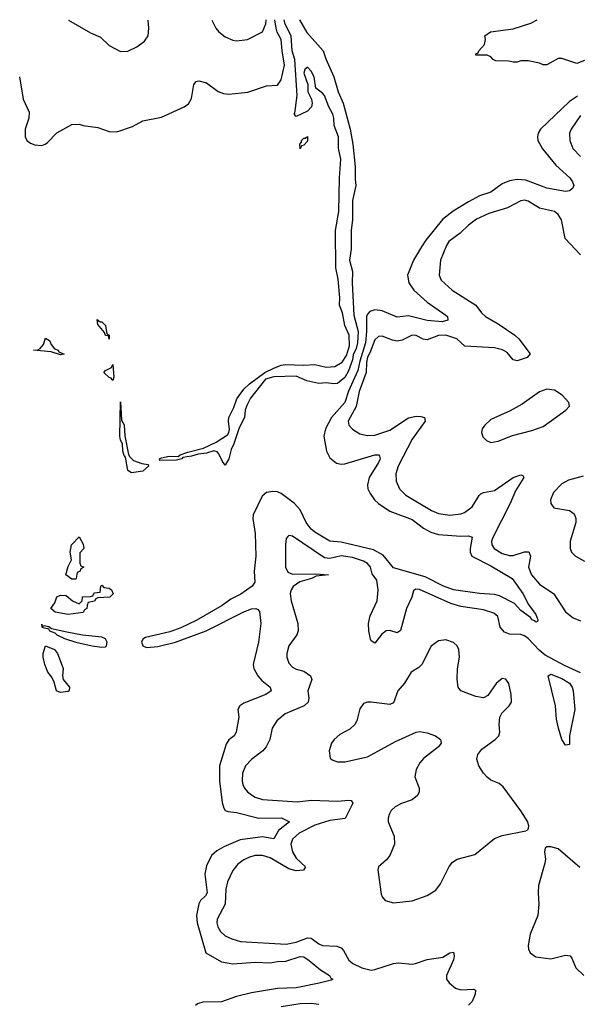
# Model space of a CAD drawing. Header units: inches. Extents: x 1954678 to 2060271, y 904822 to 1016299.
# Tile 322 of 403: x 2013431 to 2016412, y 1011035 to 1016296. Entities that reach past the tile are written whole.
import ezdxf

# ---------------------------------------------------------------- set-up
doc = ezdxf.new("R2010")
doc.units = ezdxf.units.IN
doc.header["$MEASUREMENT"] = 0
doc.layers.add('C0011', color=7, linetype='Continuous')

msp = doc.modelspace()

# ---------------------------------------------------------------- linework, layer by layer
at = {"layer": 'C0011', "color": 5}
for points, elevation in [([(2013430.2, 1015990.2), (2013450, 1015871.3), (2013482, 1015802), (2013480.5, 1015770), (2013460.4, 1015710), (2013461.6, 1015670), (2013470.4, 1015650.4), (2013490, 1015636.3), (2013512.3, 1015627.7), (2013550, 1015624), (2013568, 1015630), (2013580.2, 1015639.8), (2013630, 1015691), (2013710, 1015736), (2013750, 1015737.3), (2013770.5, 1015730.5), (2013850, 1015719.5), (2013910, 1015697.7), (2013950, 1015697.2), (2014035.2, 1015724.8), (2014090, 1015754.4), (2014190, 1015774), (2014310.6, 1015829.4), (2014333.2, 1015846.8), (2014350, 1015874.8), (2014363.1, 1015950), (2014374.3, 1015965.7), (2014390, 1015968.9), (2014430, 1015957.8), (2014492.5, 1015912.5), (2014521.8, 1015901.8), (2014550, 1015898.1), (2014651.6, 1015908.4), (2014750, 1015941.8), (2014810, 1015946.5), (2014830, 1015974.7), (2014847.9, 1016052.1), (2014833.7, 1016130), (2014829.8, 1016189.8), (2014808.2, 1016228.2), (2014802, 1016250), (2014796.1, 1016294.2)], 360), ([(2013693, 1016293), (2013810, 1016226), (2013863.1, 1016203.1), (2013910, 1016157.3), (2013970, 1016124.9), (2014010, 1016128.2), (2014057.2, 1016150), (2014098.8, 1016181.2), (2014118.4, 1016210), (2014121.7, 1016250), (2014118.9, 1016293.6)], 380), ([(2014927.8, 1016294.3), (2014966.4, 1016226.4), (2015053.7, 1016130), (2015067.3, 1016087.3), (2015111, 1015991), (2015134.4, 1015910), (2015161.2, 1015850), (2015198.6, 1015710), (2015212.9, 1015630), (2015224.7, 1015510), (2015224.2, 1015444.2), (2015228.7, 1015410), (2015211.4, 1015330), (2015211.2, 1015228.8), (2015203.7, 1015170), (2015202.6, 1015070), (2015194.9, 1015010), (2015210.2, 1014950), (2015208.5, 1014890), (2015217, 1014717), (2015241.5, 1014630), (2015237.5, 1014570), (2015230, 1014538.4), (2015214.5, 1014505.5), (2015210, 1014478), (2015190, 1014420.5), (2015170, 1014384.5), (2015130, 1014352.7), (2015110, 1014349.4), (2015070, 1014355.1), (2015030, 1014352.7), (2014965.8, 1014365.8), (2014910, 1014391.8), (2014790, 1014388), (2014744.9, 1014375.1), (2014666.1, 1014273.9), (2014645.8, 1014234.1), (2014637, 1014210), (2014633, 1014170), (2014605.5, 1014114.5), (2014577, 1014030), (2014561.4, 1013998.6), (2014550, 1013949), (2014530, 1013915.3), (2014515.5, 1013935.5), (2014496.9, 1013976.9), (2014487, 1013987), (2014470, 1013992), (2014430, 1013979.6), (2014384.9, 1013975.1), (2014350, 1013963.5), (2014302.8, 1013957.2), (2014298, 1013950), (2014270, 1013942.4), (2014181.2, 1013941.2), (2014179, 1013950), (2014190, 1013954), (2014230, 1013963), (2014278, 1013962), (2014288.7, 1013970), (2014330, 1013984.9), (2014413.8, 1014006.2), (2014482, 1014038), (2014541.7, 1014078.3), (2014549.6, 1014090), (2014553.1, 1014106.9), (2014547.3, 1014150), (2014549.5, 1014170), (2014576.3, 1014223.7), (2014592, 1014270), (2014630, 1014322), (2014659.5, 1014350), (2014742.7, 1014410), (2014790, 1014434.6), (2014830, 1014450.3), (2014850, 1014453.4), (2014950, 1014450.2), (2015010, 1014453.4), (2015070, 1014439.5), (2015116.4, 1014443.6), (2015154.8, 1014465.2), (2015177.8, 1014502.2), (2015188.2, 1014530), (2015193.8, 1014553.8), (2015192, 1014610), (2015170, 1014662), (2015157.6, 1014730), (2015140.7, 1014770), (2015142, 1014810), (2015134.7, 1014910), (2015121.7, 1014970), (2015119.7, 1015170), (2015136.9, 1015270), (2015140.4, 1015450), (2015148.2, 1015550), (2015135.6, 1015610), (2015136.2, 1015670), (2015112, 1015730), (2015111.6, 1015770), (2015106, 1015790), (2015083.6, 1015830), (2015060.7, 1015890), (2015050, 1015903.7), (2015015.3, 1015930), (2015005.2, 1015990), (2014990, 1016021.2), (2014970, 1016041.2), (2014956, 1016030), (2014950.8, 1016010), (2014972, 1015950), (2014972, 1015910), (2014990.9, 1015870.9), (2014994.8, 1015850), (2014991.3, 1015830), (2014970, 1015806), (2014910, 1015778), (2014898, 1015790), (2014903.1, 1015796.9), (2014914, 1015890), (2014902.7, 1016082.7), (2014888.2, 1016130), (2014882, 1016210), (2014850, 1016271.8), (2014845.7, 1016294.3)], 340), ([(2014458.5, 1016293.9), (2014480.5, 1016250), (2014496.3, 1016230), (2014530, 1016204.4), (2014570, 1016186), (2014590, 1016183), (2014650, 1016190.6), (2014730, 1016230.6), (2014746.8, 1016273.2), (2014748.8, 1016294.2)], 380), ([(2016450, 1016078), (2016410, 1016062), (2016328.9, 1016088.9), (2016310, 1016089), (2016250, 1016055.3), (2016230, 1016055.3), (2016210, 1016064), (2016150, 1016075.3), (2016110, 1016075.3), (2016090, 1016069), (2016070, 1016069), (2016045.4, 1016074.6), (2015976.4, 1016076.4), (2015963.1, 1016083.1), (2015950, 1016098), (2015930, 1016106), (2015870, 1016106), (2015870, 1016114), (2015882, 1016118), (2015886, 1016130), (2015916.4, 1016163.6), (2015922, 1016190), (2015918, 1016210), (2015948, 1016230), (2016070, 1016247.3), (2016163.1, 1016276.9), (2016198, 1016295.6)], 340), ([(2016413, 1015887), (2016370, 1015859), (2016215.8, 1015710), (2016203.8, 1015690), (2016199, 1015670), (2016201.8, 1015650), (2016225.9, 1015605.9), (2016297.7, 1015517.7), (2016372.6, 1015450), (2016387.4, 1015430), (2016394, 1015410), (2016387, 1015393), (2016370, 1015380.7), (2016350, 1015378), (2016250, 1015396.2), (2016137.6, 1015437.6), (2016090, 1015441.2), (2016050, 1015435), (2016010, 1015418.3), (2015950, 1015374.3), (2015890, 1015353.9), (2015830, 1015323), (2015748.1, 1015271.9), (2015691.7, 1015228.3), (2015602.4, 1015117.6), (2015578.6, 1015081.4), (2015536.6, 1015010), (2015505.2, 1014930), (2015511.9, 1014890), (2015537.8, 1014850), (2015610, 1014787.1), (2015710, 1014717.2), (2015718, 1014710), (2015720.3, 1014690), (2015690, 1014681.9), (2015610, 1014688.8), (2015510, 1014713.2), (2015450, 1014705.6), (2015370, 1014740.2), (2015330, 1014745.8), (2015303.5, 1014736.5), (2015290, 1014722.9), (2015285.4, 1014710), (2015285.9, 1014630), (2015280.6, 1014570), (2015249.4, 1014470.6), (2015239.3, 1014420.7), (2015189.1, 1014310.9), (2015170.2, 1014249.8), (2015098.5, 1014170), (2015066.5, 1014110), (2015057.7, 1014070), (2015071, 1013990), (2015090, 1013954.6), (2015125.8, 1013925.8), (2015150, 1013920.2), (2015170, 1013922), (2015329.5, 1013970), (2015352.7, 1013970), (2015358.4, 1013950), (2015350.1, 1013930), (2015299.5, 1013850), (2015290.1, 1013810), (2015292.7, 1013790), (2015304.1, 1013764.1), (2015328.4, 1013730), (2015349.2, 1013710), (2015409.6, 1013669.6), (2015530, 1013626), (2015590, 1013579.2), (2015630, 1013557.5), (2015670, 1013546.1), (2015790, 1013536.6), (2015830, 1013538.9), (2015850, 1013530.7), (2015840.2, 1013470), (2015840.2, 1013450), (2015849.2, 1013430), (2015950, 1013378.1), (2016063.6, 1013310), (2016120.7, 1013230), (2016151.4, 1013171.4), (2016190, 1013118.4), (2016201.6, 1013090), (2016199.5, 1013080.5), (2016190, 1013077), (2016184.8, 1013084.8), (2016170, 1013089.8), (2016161.2, 1013101.2), (2016110, 1013139.1), (2016077.1, 1013177.1), (2015996.7, 1013216.7), (2015970, 1013224), (2015890, 1013229.5), (2015749.8, 1013250), (2015696.5, 1013270), (2015599.2, 1013319.2), (2015430, 1013366.7), (2015375, 1013435), (2015323.3, 1013463.3), (2015150, 1013504.7), (2015090, 1013509.9), (2015010, 1013557.6), (2014990, 1013574.4), (2014962.7, 1013610), (2014930, 1013676.9), (2014900.4, 1013710), (2014830, 1013764.3), (2014810, 1013772.4), (2014784.5, 1013775.5), (2014750, 1013769.1), (2014727.5, 1013750), (2014679.8, 1013650), (2014678.5, 1013630), (2014690.2, 1013550), (2014694.7, 1013430), (2014685.5, 1013350), (2014688.6, 1013290), (2014674.1, 1013270), (2014613.6, 1013226.4), (2014560.7, 1013199.3), (2014514.7, 1013165.3), (2014375, 1013085), (2014293.4, 1013046.6), (2014234.2, 1013025.8), (2014104.8, 1012995.2), (2014090, 1012986.3), (2014082.5, 1012970), (2014089.6, 1012949.6), (2014110, 1012942.1), (2014170, 1012947.5), (2014264.8, 1012970), (2014428.1, 1013030), (2014630, 1013131.8), (2014670, 1013147.6), (2014693.4, 1013150), (2014704.6, 1013144.6), (2014713.1, 1013133.1), (2014720.7, 1013070), (2014707.6, 1012970), (2014680.2, 1012850), (2014683.6, 1012830), (2014704.4, 1012790), (2014725.8, 1012765.7), (2014770.4, 1012730), (2014776.4, 1012710), (2014746.7, 1012690), (2014630, 1012644), (2014607.9, 1012630), (2014596.9, 1012610), (2014602.6, 1012570), (2014589.2, 1012490), (2014578.3, 1012470), (2014550, 1012448.4), (2014534.6, 1012425.4), (2014500.1, 1012310), (2014499.5, 1012230), (2014514.2, 1012114.2), (2014522.4, 1012082.4), (2014530.7, 1012070.7), (2014545.9, 1012065.9), (2014590, 1012059.9), (2014710, 1012029.2), (2014830.9, 1012030.9), (2014873.1, 1012010), (2014815.5, 1011964.5), (2014790, 1011919.8), (2014730, 1011929.5), (2014610, 1011913.1), (2014523.4, 1011876.6), (2014485.5, 1011854.5), (2014456.8, 1011830), (2014430, 1011774.3), (2014421.8, 1011730), (2014432.9, 1011630), (2014424.5, 1011615.5), (2014398.1, 1011590), (2014388.4, 1011571.6), (2014376.4, 1011510), (2014380.5, 1011470), (2014426.2, 1011310), (2014510, 1011261.5), (2014570, 1011251.1), (2014690, 1011261.3), (2014770, 1011256.9), (2014810, 1011264.8), (2014853.4, 1011266.6), (2014930, 1011290.1), (2014950, 1011288.6), (2014978.8, 1011270), (2015039.1, 1011219.1), (2015088, 1011190), (2015094.9, 1011174.9), (2015104.7, 1011170), (2015095.9, 1011164.1), (2015032.1, 1011147.9), (2014910, 1011123.7), (2014810, 1011120.1), (2014670, 1011096.7), (2014590, 1011076.2), (2014510, 1011048.7), (2014410, 1011047), (2014381.7, 1011038.3), (2014371.7, 1011028.3)], 360), ([(2016430, 1015782.9), (2016379, 1015710), (2016370.2, 1015690), (2016371.6, 1015650), (2016387.9, 1015607.9), (2016430, 1015565)], 380), ([(2016430, 1015038.9), (2016346.9, 1015126.9), (2016326.9, 1015226.9), (2016310, 1015254), (2016289.7, 1015270), (2016210, 1015289.3), (2016150, 1015325.2), (2016130, 1015330.6), (2016110, 1015327.3), (2016039.6, 1015290), (2015939.4, 1015260.6), (2015872.9, 1015230), (2015830, 1015197.7), (2015785.7, 1015154.3), (2015726.2, 1015110), (2015712.4, 1015090), (2015680.9, 1015010), (2015674, 1014930), (2015684.1, 1014904.1), (2015743.6, 1014850), (2015870, 1014771.1), (2015900.2, 1014730), (2015920.8, 1014710), (2015990, 1014670.2), (2016077.7, 1014610), (2016100.2, 1014590), (2016160.5, 1014510), (2016144, 1014490), (2016090, 1014472.9), (2016070, 1014479.2), (2016036.9, 1014516.9), (2016012, 1014532), (2015970, 1014542), (2015811.4, 1014551.4), (2015767.7, 1014590), (2015710, 1014609.3), (2015670, 1014608.3), (2015610, 1014584.5), (2015588.7, 1014588.7), (2015550, 1014608.4), (2015530, 1014610.6), (2015476.7, 1014583.3), (2015450, 1014578.9), (2015423.6, 1014583.6), (2015370, 1014605.7), (2015350, 1014603.1), (2015330, 1014586), (2015303.9, 1014516.1), (2015290, 1014491.8), (2015284.6, 1014464.6), (2015284.4, 1014410), (2015245.7, 1014310), (2015230.8, 1014229.2), (2015188.2, 1014150), (2015191.5, 1014130), (2015210, 1014107.6), (2015250, 1014082.8), (2015290, 1014075), (2015330, 1014076.1), (2015410, 1014103.3), (2015510, 1014167.8), (2015550, 1014177.5), (2015576.3, 1014176.3), (2015594.9, 1014170), (2015598.3, 1014150), (2015530, 1014055.3), (2015453.8, 1013910), (2015441.7, 1013870), (2015443.2, 1013830), (2015462.3, 1013790), (2015496.1, 1013756.1), (2015633.5, 1013673.5), (2015670, 1013657.1), (2015730, 1013647.8), (2015790, 1013654.8), (2015810, 1013662), (2015850, 1013693.2), (2015886.8, 1013753.2), (2015897.2, 1013762.8), (2015910, 1013770.1), (2015970, 1013779.5), (2016070, 1013850.1), (2016110, 1013864.6), (2016120.5, 1013860.5), (2016127, 1013850), (2016081.7, 1013778.3), (2016053.8, 1013710), (2015959.9, 1013530), (2015954.1, 1013510), (2015955, 1013490), (2015967, 1013470), (2016010, 1013444.6), (2016050, 1013432.2), (2016070, 1013432.4), (2016130, 1013452.4), (2016153.5, 1013453.5), (2016161.6, 1013430), (2016152.2, 1013370), (2016167.6, 1013330), (2016210, 1013280.4), (2016287.4, 1013227.4), (2016350, 1013132.4), (2016390, 1013099.7), (2016430, 1013083.2)], 380), ([(2016442.9, 1013857.1), (2016364.8, 1013835.3), (2016330, 1013815.6), (2016285.6, 1013770), (2016269.4, 1013730), (2016270.2, 1013710), (2016287.6, 1013687.6), (2016370, 1013673.9), (2016395.3, 1013655.3), (2016404.3, 1013630), (2016404.5, 1013610), (2016374.5, 1013510), (2016374.2, 1013470), (2016382, 1013450), (2016402, 1013430), (2016450, 1013402.5)], 420), ([(2016430, 1012805.7), (2016344.6, 1012844.6), (2016241, 1012901), (2016207.8, 1012927.8), (2016150, 1012989.9), (2016130, 1013003.6), (2016110, 1013010.5), (2016050, 1013012.7), (2016023, 1013023), (2015999.9, 1013050), (2015987.8, 1013107.8), (2015965.5, 1013125.5), (2015910, 1013142.8), (2015790, 1013159.9), (2015735.8, 1013175.8), (2015568.1, 1013251.9), (2015546.9, 1013253.1), (2015536.2, 1013243.8), (2015526.9, 1013210), (2015499.3, 1013150), (2015466.9, 1013033.1), (2015450, 1013019.5), (2015410, 1013032.7), (2015390, 1013031), (2015366.9, 1013013.1), (2015330, 1012965.1), (2015310, 1012976.4), (2015306.5, 1012986.5), (2015298, 1013030), (2015296.6, 1013070), (2015304.8, 1013110), (2015342.5, 1013190), (2015347.5, 1013250), (2015340.7, 1013300.7), (2015315.2, 1013335.2), (2015307.3, 1013370), (2015290.8, 1013390), (2015270, 1013402), (2015210, 1013423.1), (2015150, 1013431.7), (2015090, 1013417.8), (2015061.1, 1013421.1), (2014890, 1013536.3), (2014870, 1013539.5), (2014864.6, 1013535.4), (2014856.7, 1013523.3), (2014852.7, 1013490), (2014853, 1013370), (2014864.2, 1013344.1), (2014890, 1013333.2), (2015014.7, 1013334.7), (2015082, 1013330), (2015016.7, 1013323.3), (2014990.6, 1013310), (2014928.4, 1013291.6), (2014893.4, 1013266.6), (2014882.2, 1013250), (2014876.6, 1013230), (2014882.3, 1013190), (2014917.7, 1013070), (2014919.8, 1013030), (2014912.6, 1013010), (2014870.2, 1012950), (2014859.3, 1012910), (2014859.3, 1012890), (2014870, 1012857.6), (2014890, 1012836.5), (2014910, 1012826.3), (2014950, 1012815.5), (2014986.7, 1012790), (2014992.9, 1012770), (2014971.5, 1012710), (2014976.8, 1012670), (2014974.2, 1012650), (2014951.6, 1012630), (2014850, 1012587.5), (2014805.2, 1012550), (2014780.7, 1012510), (2014769.2, 1012450), (2014749.2, 1012410), (2014730.7, 1012389.3), (2014670, 1012344), (2014638, 1012310), (2014622.7, 1012270), (2014621.1, 1012230), (2014624.9, 1012210), (2014632.9, 1012190), (2014648.9, 1012170), (2014670, 1012153.6), (2014690, 1012142.2), (2014730, 1012129.5), (2014916.4, 1012116.4), (2014990, 1012125.3), (2015130, 1012119.7), (2015190, 1012125.4), (2015204.2, 1012124.2), (2015212.6, 1012110), (2015172.2, 1012027.8), (2015090, 1012017.4), (2015010, 1011992.6), (2014925.1, 1011950), (2014890, 1011916.8), (2014881.2, 1011890), (2014890.1, 1011850), (2014910, 1011816.1), (2014959.1, 1011770), (2014948.3, 1011751.7), (2014910, 1011748.6), (2014870, 1011759.4), (2014770, 1011817.9), (2014730, 1011831), (2014690, 1011829.9), (2014659.2, 1011820.8), (2014630, 1011807.4), (2014596.8, 1011783.2), (2014570.2, 1011750), (2014542.2, 1011690), (2014533.2, 1011650), (2014529.1, 1011570.9), (2014487.5, 1011490), (2014485.6, 1011470), (2014490.2, 1011450), (2014504.8, 1011424.8), (2014530, 1011401.8), (2014564.8, 1011384.8), (2014611.3, 1011371.3), (2014856.7, 1011356.7), (2014910, 1011366.8), (2014970, 1011391.1), (2014990, 1011389), (2015030, 1011358.1), (2015050, 1011349.4), (2015126.3, 1011346.3), (2015150, 1011337.1), (2015163, 1011323), (2015191.7, 1011271.7), (2015213.1, 1011253.1), (2015261.1, 1011230), (2015310, 1011218.5), (2015330, 1011220.6), (2015430, 1011253.8), (2015456.4, 1011256.4), (2015530, 1011249.7), (2015547.4, 1011252.6), (2015610, 1011275.5), (2015693.2, 1011286.8), (2015730, 1011310.2), (2015750, 1011314), (2015753.6, 1011293.6), (2015750, 1011273.2), (2015712.6, 1011190), (2015713.1, 1011170), (2015727.2, 1011150), (2015760.8, 1011120.8), (2015790, 1011112.7), (2015856.8, 1011116.8), (2015868.2, 1011110), (2015866, 1011090), (2015850.4, 1011050), (2015830.4, 1011030)], 380), ([(2016426.1, 1011766.1), (2016310, 1011866.6), (2016270, 1011877), (2016250, 1011876), (2016241, 1011870), (2016236.3, 1011850), (2016242, 1011810), (2016239.5, 1011790), (2016204.9, 1011670), (2016202.3, 1011630), (2016207, 1011570), (2016200.6, 1011510), (2016160.2, 1011410), (2016149.1, 1011350), (2016151.4, 1011330), (2016160.3, 1011310), (2016190, 1011289.3), (2016270, 1011278.7), (2016350, 1011297), (2016373.5, 1011293.5), (2016382.4, 1011282.4), (2016403.5, 1011230), (2016447.8, 1011190)], 420), ([(2015030, 1011033.4), (2014990, 1011039.5), (2014930, 1011038), (2014830, 1011021.6)], 380)]:
    msp.add_lwpolyline(points, dxfattribs=dict(at, elevation=elevation))
for points, elevation in [([(2014930, 1015606), (2014928.7, 1015630), (2014938, 1015642), (2014938, 1015650), (2014950, 1015662), (2014958, 1015662), (2014970, 1015672), (2014970, 1015646), (2014950, 1015626), (2014938, 1015622)], 340), ([(2013862, 1014682), (2013870, 1014682), (2013890, 1014662), (2013898, 1014618), (2013910.7, 1014610), (2013910, 1014588), (2013906, 1014606), (2013890, 1014608), (2013884, 1014624), (2013850, 1014668), (2013846, 1014694)], 340), ([(2013650, 1014505.2), (2013600.4, 1014520.4), (2013506, 1014530), (2013528.7, 1014531.3), (2013540.4, 1014539.6), (2013559, 1014561), (2013570, 1014594), (2013590, 1014582), (2013599.6, 1014559.6), (2013618, 1014538), (2013638, 1014530), (2013641, 1014521), (2013670, 1014508)], 340), ([(2013930, 1014368), (2013920.4, 1014380.4), (2013910, 1014384), (2013882, 1014410), (2013890, 1014422), (2013923.1, 1014436.9), (2013930, 1014454), (2013934, 1014386)], 340), ([(2016250, 1014321.4), (2016210, 1014307.4), (2016118.1, 1014241.9), (2016053.4, 1014206.6), (2015950, 1014159.3), (2015917.7, 1014130), (2015904, 1014110), (2015899.5, 1014090), (2015907, 1014067), (2015926.7, 1014046.7), (2015950, 1014036.9), (2015990, 1014043.2), (2016065.4, 1014074.6), (2016170, 1014100.1), (2016230, 1014121.7), (2016351.5, 1014210), (2016369.7, 1014230), (2016366.9, 1014250), (2016331.9, 1014290), (2016290, 1014316)], 420), ([(2014030, 1013875.3), (2014010, 1013888), (2013998, 1013958), (2013990, 1013968), (2013983.7, 1013990), (2013981.2, 1014030), (2013969.6, 1014049.6), (2013967, 1014070), (2013970, 1014254), (2013975.3, 1014155.3), (2013990, 1014132), (2013992.8, 1014072.8), (2014013, 1013973), (2014019.8, 1013959.8), (2014040.4, 1013940.4), (2014084.1, 1013924.1), (2014119.1, 1013919.1), (2014120.7, 1013910), (2014090, 1013882.9)], 340), ([(2013710, 1013306), (2013678, 1013330), (2013690, 1013374), (2013708, 1013410), (2013702, 1013450), (2013709.2, 1013490), (2013750, 1013532), (2013770, 1013494), (2013774, 1013470), (2013752.7, 1013447.3), (2013752.7, 1013392.7), (2013758, 1013378), (2013774, 1013370), (2013758, 1013362), (2013752.7, 1013347.3), (2013738, 1013342), (2013734, 1013310), (2013730, 1013306)], 340), ([(2013690, 1013118), (2013622, 1013130), (2013598, 1013150), (2013619, 1013181), (2013630, 1013212), (2013650, 1013222), (2013679.6, 1013219.6), (2013714, 1013190), (2013750, 1013174), (2013766, 1013190), (2013767.3, 1013212.7), (2013810, 1013214), (2013822, 1013218), (2013830, 1013234), (2013862, 1013238), (2013866, 1013270), (2013870, 1013274), (2013882, 1013262), (2013910, 1013258), (2013922, 1013250), (2013931.1, 1013228.9), (2013914, 1013210), (2013850, 1013206), (2013838, 1013202), (2013831.6, 1013188.4), (2013798, 1013182), (2013792, 1013168), (2013791.3, 1013150), (2013778, 1013142), (2013770, 1013129.3)], 340), ([(2013550, 1013066), (2013549.1, 1013050), (2013577.6, 1013042.4), (2013584.4, 1013044.4), (2013590.4, 1013030), (2013619.9, 1013019.9), (2013630.2, 1013010), (2013670.2, 1012990), (2013731.6, 1012970), (2013819.5, 1012950), (2013870, 1012942.6), (2013890, 1012945.3), (2013895.2, 1012950), (2013899.9, 1012970), (2013890, 1012988.4), (2013870, 1012997.3), (2013768.1, 1013008.1), (2013683.1, 1013023.1), (2013601, 1013041), (2013588.2, 1013051.8), (2013562.8, 1013057.2), (2013552.3, 1013052.3)], 360), ([(2015710, 1012982.3), (2015670, 1012977.4), (2015631.3, 1012948.7), (2015582, 1012850), (2015565.5, 1012834.5), (2015524, 1012810), (2015489.4, 1012750.6), (2015453.5, 1012710), (2015430, 1012645.5), (2015410, 1012636.2), (2015310, 1012649.9), (2015290, 1012649.8), (2015270, 1012641.5), (2015250, 1012613.3), (2015233.8, 1012550), (2015222.6, 1012530), (2015195.5, 1012504.5), (2015143, 1012477), (2015112.3, 1012450), (2015098.6, 1012430), (2015086.5, 1012390), (2015090.3, 1012350.3), (2015101.1, 1012341.1), (2015130, 1012330.2), (2015170, 1012331), (2015290, 1012357.2), (2015440.5, 1012439.5), (2015550, 1012489.1), (2015570, 1012492.4), (2015610, 1012486), (2015653.4, 1012470), (2015680.9, 1012450), (2015685.2, 1012430), (2015670.2, 1012410), (2015590, 1012349.2), (2015570, 1012325), (2015550.1, 1012290), (2015543.8, 1012250), (2015567, 1012190), (2015567.7, 1012170), (2015558, 1012150), (2015530, 1012127.3), (2015472.4, 1012107.6), (2015438.8, 1012090), (2015417.7, 1012070), (2015405.9, 1012050), (2015400.5, 1012030), (2015401.2, 1012010), (2015432.8, 1011932.8), (2015434.3, 1011890), (2015410.1, 1011829.9), (2015392.7, 1011807.3), (2015350.2, 1011770), (2015346.2, 1011753.8), (2015363.6, 1011623.6), (2015369, 1011609), (2015385.5, 1011590), (2015430, 1011578), (2015530, 1011587.7), (2015610, 1011616.1), (2015655.2, 1011644.8), (2015681.2, 1011678.8), (2015727.7, 1011772.3), (2015745.8, 1011794.2), (2015769.3, 1011810.7), (2015864.5, 1011835.5), (2015970, 1011920.9), (2016010, 1011936.9), (2016137.2, 1011962.8), (2016149, 1011970), (2016152.3, 1011987.7), (2016147, 1012010), (2016110, 1012069.4), (2016016.5, 1012196.5), (2015995.2, 1012215.2), (2015950, 1012232.9), (2015930, 1012248.7), (2015910.8, 1012270), (2015886.3, 1012310), (2015875.8, 1012344.2), (2015880.3, 1012370), (2015901.5, 1012398.5), (2015972.4, 1012450), (2015993.1, 1012470), (2015998.9, 1012490), (2015993.7, 1012530), (2015998.9, 1012570), (2016009.2, 1012590.8), (2016048.3, 1012630), (2016059.8, 1012650), (2016059.3, 1012690), (2016046, 1012750), (2016030, 1012772.6), (2016010, 1012775.3), (2015979.2, 1012750), (2015934.7, 1012685.3), (2015910, 1012673.2), (2015870, 1012679.3), (2015790.3, 1012710.3), (2015775.4, 1012730), (2015769.9, 1012769.9), (2015771.6, 1012828.4), (2015782, 1012890), (2015779.6, 1012930), (2015770.4, 1012950.4), (2015750, 1012968.1)], 420), ([(2013650, 1012701.2), (2013629, 1012710), (2013616, 1012756), (2013602.7, 1012782.7), (2013581.2, 1012810), (2013566.6, 1012850), (2013557.2, 1012890), (2013557.2, 1012910), (2013569.2, 1012950), (2013617.3, 1012930), (2013634, 1012910), (2013664.7, 1012830), (2013661, 1012790), (2013664.7, 1012770), (2013698, 1012730), (2013696, 1012710), (2013690, 1012706)], 340), ([(2016350, 1012419.5), (2016330, 1012449.6), (2016311.3, 1012510), (2016301.8, 1012558.2), (2016295.7, 1012630), (2016256.8, 1012790), (2016270, 1012799.3), (2016330, 1012775.7), (2016370, 1012750.1), (2016385.5, 1012730), (2016390.8, 1012710.8), (2016399.3, 1012610), (2016370.2, 1012470.2), (2016370, 1012424)], 380)]:
    msp.add_lwpolyline(points, close=True, dxfattribs=dict(at, elevation=elevation))

doc.saveas('drawing.dxf')
